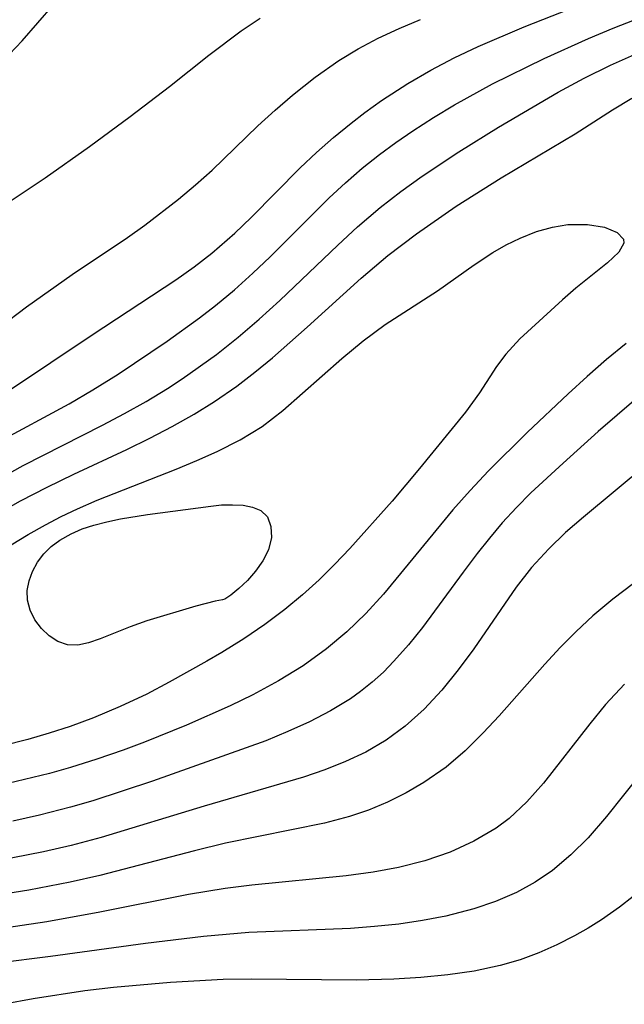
# Model space of a CAD drawing. Header units: metres. Extents: x 1073367 to 1082519, y 1569854 to 1574957.
# Tile 414 of 656: x 1077215 to 1077255, y 1573903 to 1573968. Entities that reach past the tile are written whole.
import ezdxf

# ---------------------------------------------------------------- set-up
doc = ezdxf.new("R2010")
doc.units = ezdxf.units.M
doc.layers.add('CGG_CurvaNivelLidar_v1', color=253, linetype='Continuous', lineweight=30)

msp = doc.modelspace()

# ---------------------------------------------------------------- linework, layer by layer
at = {"layer": 'CGG_CurvaNivelLidar_v1'}
for p, q in [((1077215.2788, 1573966.8694, 69.5), (1077217.3615, 1573969.2283, 69.5)), ((1077248.4191, 1573967.7926, 68), (1077252.6313, 1573969.4386, 68)), ((1077229.7402, 1573967.5156, 69), (1077230.9978, 1573968.3579, 69)), ((1077238.7885, 1573967.0334, 68.5), (1077240.172, 1573967.678, 68.5)), ((1077240.172, 1573967.678, 68.5), (1077241.5867, 1573968.2667, 68.5)), ((1077245.377, 1573966.496, 68), (1077248.4191, 1573967.7926, 68)), ((1077252.6606, 1573967.0262, 67.5), (1077254.2985, 1573967.7105, 67.5)), ((1077254.2985, 1573967.7105, 67.5), (1077255.6979, 1573968.2508, 67.5)), ((1077227.6157, 1573965.923, 69), (1077229.7402, 1573967.5156, 69)), ((1077237.4666, 1573966.3375, 68.5), (1077238.7885, 1573967.0334, 68.5)), ((1077249.7453, 1573965.7089, 67.5), (1077252.6606, 1573967.0262, 67.5)), ((1077214.0375, 1573965.5361, 69.5), (1077215.2788, 1573966.8694, 69.5)), ((1077243.8009, 1573965.7366, 68), (1077245.377, 1573966.496, 68)), ((1077225.0109, 1573963.8541, 69), (1077227.6157, 1573965.923, 69)), ((1077236.1899, 1573965.5702, 68.5), (1077237.4666, 1573966.3375, 68.5)), ((1077242.257, 1573964.9189, 68), (1077243.8009, 1573965.7366, 68)), ((1077254.1227, 1573965.2601, 67), (1077255.9024, 1573966.047, 67)), ((1077234.6317, 1573964.4777, 68.5), (1077236.1899, 1573965.5702, 68.5)), ((1077246.3268, 1573964.0296, 67.5), (1077249.7453, 1573965.7089, 67.5)), ((1077252.3769, 1573964.3983, 67), (1077254.1227, 1573965.2601, 67)), ((1077233.1392, 1573963.2894, 68.5), (1077234.6317, 1573964.4777, 68.5)), ((1077240.7487, 1573964.043, 68), (1077242.257, 1573964.9189, 68)), ((1077222.4221, 1573961.8664, 69), (1077225.0109, 1573963.8541, 69)), ((1077239.0067, 1573962.9171, 68), (1077240.7487, 1573964.043, 68)), ((1077243.8258, 1573962.6476, 67.5), (1077246.3268, 1573964.0296, 67.5)), ((1077250.6651, 1573963.4739, 67), (1077252.3769, 1573964.3983, 67)), ((1077231.9784, 1573962.2887, 68.5), (1077233.1392, 1573963.2894, 68.5)), ((1077246.7293, 1573961.179, 67), (1077250.6651, 1573963.4739, 67)), ((1077237.9147, 1573962.1344, 68), (1077239.0067, 1573962.9171, 68)), ((1077242.4326, 1573961.8089, 67.5), (1077243.8258, 1573962.6476, 67.5)), ((1077254.2596, 1573962.321, 66.5), (1077255.5165, 1573963.0805, 66.5)), ((1077219.7426, 1573959.898, 69), (1077222.4221, 1573961.8664, 69)), ((1077230.8489, 1573961.2521, 68.5), (1077231.9784, 1573962.2887, 68.5)), ((1077236.9956, 1573961.4284, 68), (1077237.9147, 1573962.1344, 68)), ((1077251.7831, 1573960.7386, 66.5), (1077254.2596, 1573962.321, 66.5)), ((1077227.8331, 1573958.3368, 68.5), (1077230.8489, 1573961.2521, 68.5)), ((1077235.8407, 1573960.4819, 68), (1077236.9956, 1573961.4284, 68)), ((1077241.0678, 1573960.9298, 67.5), (1077242.4326, 1573961.8089, 67.5)), ((1077244.0998, 1573959.549, 67), (1077246.7293, 1573961.179, 67)), ((1077239.9605, 1573960.1656, 67.5), (1077241.0678, 1573960.9298, 67.5)), ((1077246.8945, 1573957.8251, 66.5), (1077251.7831, 1573960.7386, 66.5)), ((1077216.8062, 1573957.8301, 69), (1077219.7426, 1573959.898, 69)), ((1077234.7201, 1573959.4982, 68), (1077235.8407, 1573960.4819, 68)), ((1077238.8799, 1573959.3668, 67.5), (1077239.9605, 1573960.1656, 67.5)), ((1077233.6357, 1573958.4786, 68), (1077234.7201, 1573959.4982, 68)), ((1077237.7355, 1573958.4534, 67.5), (1077238.8799, 1573959.3668, 67.5)), ((1077241.6944, 1573957.9428, 67), (1077244.0998, 1573959.549, 67)), ((1077226.7345, 1573957.3592, 68.5), (1077227.8331, 1573958.3368, 68.5)), ((1077230.4088, 1573955.2047, 68), (1077233.6357, 1573958.4786, 68)), ((1077236.6257, 1573957.4992, 67.5), (1077237.7355, 1573958.4534, 67.5)), ((1077240.2886, 1573956.9279, 67), (1077241.6944, 1573957.9428, 67)), ((1077213.9785, 1573955.9272, 69), (1077216.8062, 1573957.8301, 69)), ((1077225.6006, 1573956.4154, 68.5), (1077226.7345, 1573957.3592, 68.5)), ((1077235.5498, 1573956.5078, 67.5), (1077236.6257, 1573957.4992, 67.5)), ((1077243.9386, 1573955.9573, 66.5), (1077246.8945, 1573957.8251, 66.5)), ((1077238.9213, 1573955.8649, 67), (1077240.2886, 1573956.9279, 67)), ((1077223.3769, 1573954.7114, 68.5), (1077225.6006, 1573956.4154, 68.5)), ((1077231.6483, 1573952.6117, 67.5), (1077235.5498, 1573956.5078, 67.5)), ((1077237.4225, 1573954.5871, 67), (1077238.9213, 1573955.8649, 67)), ((1077241.3059, 1573954.1371, 66.5), (1077243.9386, 1573955.9573, 66.5)), ((1077222.2322, 1573953.8986, 68.5), (1077223.3769, 1573954.7114, 68.5)), ((1077229.3318, 1573954.1677, 68), (1077230.4088, 1573955.2047, 68)), ((1077250.2825, 1573954.5789, 66), (1077251.3039, 1573954.7458, 66)), ((1077251.3039, 1573954.7458, 66), (1077252.6104, 1573954.7568, 66)), ((1077252.6104, 1573954.7568, 66), (1077253.7267, 1573954.5643, 66)), ((1077227.8162, 1573952.8529, 68), (1077229.3318, 1573954.1677, 68)), ((1077236.1227, 1573953.3857, 67), (1077237.4225, 1573954.5871, 67)), ((1077239.4249, 1573952.6979, 66.5), (1077241.3059, 1573954.1371, 66.5)), ((1077248.1527, 1573953.8558, 66), (1077249.2281, 1573954.2806, 66)), ((1077249.2281, 1573954.2806, 66), (1077250.2825, 1573954.5789, 66)), ((1077253.7267, 1573954.5643, 66), (1077254.5583, 1573954.2225, 66)), ((1077254.5583, 1573954.2225, 66), (1077254.9868, 1573953.7716, 66)), ((1077218.5963, 1573951.4515, 68.5), (1077222.2322, 1573953.8986, 68.5)), ((1077232.2979, 1573949.7328, 67), (1077236.1227, 1573953.3857, 67)), ((1077246.346, 1573952.8926, 66), (1077247.2424, 1573953.4085, 66)), ((1077247.2424, 1573953.4085, 66), (1077248.1527, 1573953.8558, 66)), ((1077255.009, 1573953.5196, 66), (1077254.6644, 1573952.9171, 66)), ((1077254.9868, 1573953.7716, 66), (1077255.009, 1573953.5196, 66)), ((1077226.6381, 1573951.95, 68), (1077227.8162, 1573952.8529, 68)), ((1077245.1285, 1573952.0829, 66), (1077246.346, 1573952.8926, 66)), ((1077254.6644, 1573952.9171, 66), (1077253.9255, 1573952.2246, 66)), ((1077230.5147, 1573951.5321, 67.5), (1077231.6483, 1573952.6117, 67.5)), ((1077237.6591, 1573951.2183, 66.5), (1077239.4249, 1573952.6979, 66.5)), ((1077242.6974, 1573950.3612, 66), (1077245.1285, 1573952.0829, 66)), ((1077253.9255, 1573952.2246, 66), (1077251.8251, 1573950.5478, 66)), ((1077215.5715, 1573949.3241, 68.5), (1077218.5963, 1573951.4515, 68.5)), ((1077225.4209, 1573951.0949, 68), (1077226.6381, 1573951.95, 68)), ((1077229.3003, 1573950.4439, 67.5), (1077230.5147, 1573951.5321, 67.5)), ((1077219.8994, 1573947.4781, 68), (1077225.4209, 1573951.0949, 68)), ((1077234.0881, 1573947.9727, 66.5), (1077237.6591, 1573951.2183, 66.5)), ((1077228.0471, 1573949.4029, 67.5), (1077229.3003, 1573950.4439, 67.5)), ((1077239.2501, 1573948.1452, 66), (1077242.6974, 1573950.3612, 66)), ((1077251.8251, 1573950.5478, 66), (1077250.9409, 1573949.78, 66)), ((1077230.9384, 1573948.4986, 67), (1077232.2979, 1573949.7328, 67)), ((1077250.9409, 1573949.78, 66), (1077248.1386, 1573947.2011, 66)), ((1077213.8039, 1573947.9929, 68.5), (1077215.5715, 1573949.3241, 68.5)), ((1077227.0028, 1573948.5991, 67.5), (1077228.0471, 1573949.4029, 67.5)), ((1077224.8573, 1573947.0609, 67.5), (1077227.0028, 1573948.5991, 67.5)), ((1077229.546, 1573947.306, 67), (1077230.9384, 1573948.4986, 67)), ((1077231.8067, 1573945.9608, 66.5), (1077234.0881, 1573947.9727, 66.5)), ((1077237.8033, 1573947.0696, 66), (1077239.2501, 1573948.1452, 66)), ((1077214.4606, 1573943.8121, 68), (1077219.8994, 1573947.4781, 68)), ((1077221.6203, 1573944.8778, 67.5), (1077224.8573, 1573947.0609, 67.5)), ((1077228.1123, 1573946.169, 67), (1077229.546, 1573947.306, 67)), ((1077236.3972, 1573945.9138, 66), (1077237.8033, 1573947.0696, 66)), ((1077248.1386, 1573947.2011, 66), (1077247.2002, 1573946.1993, 66)), ((1077255.1619, 1573946.8903, 66.5), (1077253.8465, 1573945.8334, 66.5)), ((1077225.8558, 1573944.5692, 67), (1077228.1123, 1573946.169, 67)), ((1077230.6427, 1573944.9991, 66.5), (1077231.8067, 1573945.9608, 66.5)), ((1077232.4947, 1573942.4798, 66), (1077236.3972, 1573945.9138, 66)), ((1077247.2002, 1573946.1993, 66), (1077246.6022, 1573945.3905, 66)), ((1077253.8465, 1573945.8334, 66.5), (1077252.576, 1573944.7224, 66.5)), ((1077229.457, 1573944.081, 66.5), (1077230.6427, 1573944.9991, 66.5)), ((1077246.6022, 1573945.3905, 66), (1077245.4675, 1573943.6461, 66)), ((1077219.9626, 1573943.8429, 67.5), (1077221.6203, 1573944.8778, 67.5)), ((1077224.8707, 1573943.9297, 67), (1077225.8558, 1573944.5692, 67)), ((1077252.576, 1573944.7224, 66.5), (1077251.3318, 1573943.579, 66.5)), ((1077218.386, 1573942.9282, 67.5), (1077219.9626, 1573943.8429, 67.5)), ((1077223.468, 1573943.0805, 67), (1077224.8707, 1573943.9297, 67)), ((1077227.9904, 1573943.0629, 66.5), (1077229.457, 1573944.081, 66.5)), ((1077245.4675, 1573943.6461, 66), (1077244.5385, 1573942.3649, 66)), ((1077222.0376, 1573942.2749, 67), (1077223.468, 1573943.0805, 67)), ((1077226.6352, 1573942.2334, 66.5), (1077227.9904, 1573943.0629, 66.5)), ((1077251.3318, 1573943.579, 66.5), (1077248.6094, 1573941.0166, 66.5)), ((1077255.809, 1573943.2369, 67), (1077253.2995, 1573941.0831, 67)), ((1077212.1648, 1573939.5504, 67.5), (1077218.386, 1573942.9282, 67.5)), ((1077231.1224, 1573941.4168, 66), (1077232.4947, 1573942.4798, 66)), ((1077244.5385, 1573942.3649, 66), (1077241.5236, 1573938.6572, 66)), ((1077220.5856, 1573941.5057, 67), (1077222.0376, 1573942.2749, 67)), ((1077225.1861, 1573941.4191, 66.5), (1077226.6352, 1573942.2334, 66.5)), ((1077215.3599, 1573938.8444, 67), (1077220.5856, 1573941.5057, 67)), ((1077223.7041, 1573940.6442, 66.5), (1077225.1861, 1573941.4191, 66.5)), ((1077229.6853, 1573940.5418, 66), (1077231.1224, 1573941.4168, 66)), ((1077253.2995, 1573941.0831, 67), (1077250.9851, 1573939.0139, 67)), ((1077222.1959, 1573939.9046, 66.5), (1077223.7041, 1573940.6442, 66.5)), ((1077228.1539, 1573939.7748, 66), (1077229.6853, 1573940.5418, 66)), ((1077248.6094, 1573941.0166, 66.5), (1077246.0728, 1573938.5047, 66.5)), ((1077258.6953, 1573940.7427, 67.5), (1077252.3279, 1573935.4462, 67.5)), ((1077218.6938, 1573938.2821, 66.5), (1077222.1959, 1573939.9046, 66.5)), ((1077226.8244, 1573939.1782, 66), (1077228.1539, 1573939.7748, 66)), ((1077225.4629, 1573938.6091, 66), (1077226.8244, 1573939.1782, 66)), ((1077212.0141, 1573936.9962, 67), (1077215.3599, 1573938.8444, 67)), ((1077220.2311, 1573936.5546, 66), (1077225.4629, 1573938.6091, 66)), ((1077241.5236, 1573938.6572, 66), (1077239.711, 1573936.4995, 66)), ((1077246.0728, 1573938.5047, 66.5), (1077244.8521, 1573937.2039, 66.5)), ((1077250.9851, 1573939.0139, 67), (1077248.868, 1573937.0429, 67)), ((1077216.9312, 1573937.4276, 66.5), (1077218.6938, 1573938.2821, 66.5)), ((1077215.1891, 1573936.5268, 66.5), (1077216.9312, 1573937.4276, 66.5)), ((1077244.8521, 1573937.2039, 66.5), (1077243.7189, 1573935.921, 66.5)), ((1077212.3167, 1573934.9077, 66.5), (1077215.1891, 1573936.5268, 66.5)), ((1077218.935, 1573935.9902, 66), (1077220.2311, 1573936.5546, 66)), ((1077239.711, 1573936.4995, 66), (1077236.907, 1573933.3655, 66)), ((1077248.868, 1573937.0429, 67), (1077247.9052, 1573936.0691, 67)), ((1077217.8681, 1573935.4832, 66), (1077218.935, 1573935.9902, 66)), ((1077223.5685, 1573935.608, 65.5), (1077227.7385, 1573936.1772, 65.5)), ((1077227.7385, 1573936.1772, 65.5), (1077228.4502, 1573936.2437, 65.5)), ((1077228.4502, 1573936.2437, 65.5), (1077229.1792, 1573936.2654, 65.5)), ((1077229.1792, 1573936.2654, 65.5), (1077229.8678, 1573936.2239, 65.5)), ((1077229.8678, 1573936.2239, 65.5), (1077230.4974, 1573936.1028, 65.5)), ((1077230.4974, 1573936.1028, 65.5), (1077231.043, 1573935.8784, 65.5)), ((1077231.043, 1573935.8784, 65.5), (1077231.473, 1573935.4522, 65.5)), ((1077243.7189, 1573935.921, 66.5), (1077239.1371, 1573930.3705, 66.5)), ((1077247.9052, 1573936.0691, 67), (1077246.9781, 1573935.0623, 67)), ((1077216.8209, 1573934.9426, 66), (1077217.8681, 1573935.4832, 66)), ((1077220.8858, 1573935.1401, 65.5), (1077221.7685, 1573935.3205, 65.5)), ((1077221.7685, 1573935.3205, 65.5), (1077223.5685, 1573935.608, 65.5)), ((1077231.473, 1573935.4522, 65.5), (1077231.7091, 1573934.8356, 65.5)), ((1077252.3279, 1573935.4462, 67.5), (1077251.1564, 1573934.4272, 67.5)), ((1077215.6742, 1573934.2981, 66), (1077216.8209, 1573934.9426, 66)), ((1077218.5286, 1573934.351, 65.5), (1077219.2574, 1573934.6633, 65.5)), ((1077219.2574, 1573934.6633, 65.5), (1077220.0255, 1573934.9186, 65.5)), ((1077220.0255, 1573934.9186, 65.5), (1077220.8858, 1573935.1401, 65.5)), ((1077231.7091, 1573934.8356, 65.5), (1077231.7364, 1573934.0949, 65.5)), ((1077246.9781, 1573935.0623, 67), (1077246.1259, 1573934.0637, 67)), ((1077214.5562, 1573933.6173, 66), (1077215.6742, 1573934.2981, 66)), ((1077217.2121, 1573933.5022, 65.5), (1077217.7783, 1573933.9256, 65.5)), ((1077217.7783, 1573933.9256, 65.5), (1077218.5286, 1573934.351, 65.5)), ((1077231.7364, 1573934.0949, 65.5), (1077231.5435, 1573933.2962, 65.5)), ((1077246.1259, 1573934.0637, 67), (1077245.3086, 1573933.0375, 67)), ((1077251.1564, 1573934.4272, 67.5), (1077250.0377, 1573933.3606, 67.5)), ((1077216.7193, 1573933.0197, 65.5), (1077217.2121, 1573933.5022, 65.5)), ((1077231.5435, 1573933.2962, 65.5), (1077231.1835, 1573932.5703, 65.5)), ((1077236.907, 1573933.3655, 66), (1077235.9332, 1573932.3314, 66)), ((1077250.0377, 1573933.3606, 67.5), (1077248.9083, 1573932.1166, 67.5)), ((1077216.301, 1573932.4614, 65.5), (1077216.7193, 1573933.0197, 65.5)), ((1077245.3086, 1573933.0375, 67), (1077244.3928, 1573931.814, 67)), ((1077215.976, 1573931.8593, 65.5), (1077216.301, 1573932.4614, 65.5)), ((1077231.1835, 1573932.5703, 65.5), (1077230.6991, 1573931.8807, 65.5)), ((1077235.9332, 1573932.3314, 66), (1077234.8939, 1573931.3102, 66)), ((1077248.9083, 1573932.1166, 67.5), (1077247.9007, 1573930.8263, 67.5)), ((1077215.7474, 1573931.2322, 65.5), (1077215.976, 1573931.8593, 65.5)), ((1077230.6991, 1573931.8807, 65.5), (1077230.1497, 1573931.2583, 65.5)), ((1077234.8939, 1573931.3102, 66), (1077233.7939, 1573930.3128, 66)), ((1077244.3928, 1573931.814, 67), (1077241.7141, 1573928.1666, 67)), ((1077215.6258, 1573930.5972, 65.5), (1077215.7474, 1573931.2322, 65.5)), ((1077229.5941, 1573930.7324, 65.5), (1077229.0499, 1573930.2986, 65.5)), ((1077230.1497, 1573931.2583, 65.5), (1077229.5941, 1573930.7324, 65.5)), ((1077247.9007, 1573930.8263, 67.5), (1077245.0886, 1573926.755, 67.5)), ((1077255.6411, 1573931.0562, 68), (1077254.2668, 1573930.0261, 68)), ((1077215.6305, 1573929.9713, 65.5), (1077215.6258, 1573930.5972, 65.5)), ((1077228.5, 1573929.9932, 65.5), (1077228.033, 1573929.9031, 65.5)), ((1077228.6561, 1573930.0408, 65.5), (1077228.5, 1573929.9932, 65.5)), ((1077229.0499, 1573930.2986, 65.5), (1077228.6561, 1573930.0408, 65.5)), ((1077233.7939, 1573930.3128, 66), (1077232.6348, 1573929.3514, 66)), ((1077239.1371, 1573930.3705, 66.5), (1077237.9641, 1573929.0882, 66.5)), ((1077254.2668, 1573930.0261, 68), (1077252.9475, 1573928.9267, 68)), ((1077215.8059, 1573929.2959, 65.5), (1077215.6305, 1573929.9713, 65.5)), ((1077226.7545, 1573929.5632, 65.5), (1077223.5264, 1573928.6118, 65.5)), ((1077228.033, 1573929.9031, 65.5), (1077226.7545, 1573929.5632, 65.5)), ((1077232.6348, 1573929.3514, 66), (1077231.3007, 1573928.3532, 66)), ((1077216.1283, 1573928.6655, 65.5), (1077215.8059, 1573929.2959, 65.5)), ((1077237.9641, 1573929.0882, 66.5), (1077236.7066, 1573927.8695, 66.5)), ((1077252.9475, 1573928.9267, 68), (1077251.8531, 1573927.9073, 68)), ((1077216.56, 1573928.0955, 65.5), (1077216.1283, 1573928.6655, 65.5)), ((1077217.0736, 1573927.6082, 65.5), (1077216.56, 1573928.0955, 65.5)), ((1077222.4071, 1573928.205, 65.5), (1077220.4344, 1573927.4168, 65.5)), ((1077223.5264, 1573928.6118, 65.5), (1077222.4071, 1573928.205, 65.5)), ((1077231.3007, 1573928.3532, 66), (1077229.9097, 1573927.4088, 66)), ((1077241.7141, 1573928.1666, 67), (1077240.7914, 1573927.0228, 67)), ((1077217.65, 1573927.2356, 65.5), (1077217.0736, 1573927.6082, 65.5)), ((1077220.4344, 1573927.4168, 65.5), (1077219.663, 1573927.1515, 65.5)), ((1077229.9097, 1573927.4088, 66), (1077228.4735, 1573926.5151, 66)), ((1077236.7066, 1573927.8695, 66.5), (1077235.3704, 1573926.7441, 66.5)), ((1077251.8531, 1573927.9073, 68), (1077250.8014, 1573926.8406, 68)), ((1077218.2774, 1573927.0223, 65.5), (1077217.65, 1573927.2356, 65.5)), ((1077218.9529, 1573927.0065, 65.5), (1077218.2774, 1573927.0223, 65.5)), ((1077219.663, 1573927.1515, 65.5), (1077218.9529, 1573927.0065, 65.5)), ((1077235.3704, 1573926.7441, 66.5), (1077233.8259, 1573925.6365, 66.5)), ((1077240.7914, 1573927.0228, 67), (1077239.8264, 1573925.9333, 67)), ((1077245.0886, 1573926.755, 67.5), (1077244.0717, 1573925.3598, 67.5)), ((1077250.8014, 1573926.8406, 68), (1077249.7826, 1573925.7407, 68)), ((1077228.4735, 1573926.5151, 66), (1077227.4781, 1573925.9353, 66)), ((1077227.4781, 1573925.9353, 66), (1077225.0006, 1573924.5504, 66)), ((1077233.8259, 1573925.6365, 66.5), (1077232.2026, 1573924.6338, 66.5)), ((1077239.8264, 1573925.9333, 67), (1077239.1291, 1573925.2238, 67)), ((1077249.7826, 1573925.7407, 68), (1077246.7768, 1573922.3395, 68)), ((1077239.1291, 1573925.2238, 67), (1077238.3985, 1573924.5564, 67)), ((1077244.0717, 1573925.3598, 67.5), (1077242.9934, 1573924.0258, 67.5)), ((1077225.0006, 1573924.5504, 66), (1077223.5066, 1573923.7644, 66)), ((1077232.2026, 1573924.6338, 66.5), (1077230.5175, 1573923.7194, 66.5)), ((1077238.3985, 1573924.5564, 67), (1077237.6197, 1573923.9326, 67)), ((1077255.0521, 1573924.4186, 68.5), (1077253.795, 1573923.0733, 68.5)), ((1077223.5066, 1573923.7644, 66), (1077221.7669, 1573922.9406, 66)), ((1077230.5175, 1573923.7194, 66.5), (1077229.0106, 1573922.9856, 66.5)), ((1077237.6197, 1573923.9326, 67), (1077236.9495, 1573923.4602, 67)), ((1077242.9934, 1573924.0258, 67.5), (1077241.8271, 1573922.7764, 67.5)), ((1077221.7669, 1573922.9406, 66), (1077219.9864, 1573922.1966, 66)), ((1077229.0106, 1573922.9856, 66.5), (1077226.1304, 1573921.7128, 66.5)), ((1077236.9495, 1573923.4602, 67), (1077235.6373, 1573922.6585, 67)), ((1077253.795, 1573923.0733, 68.5), (1077252.7502, 1573921.8127, 68.5)), ((1077219.9864, 1573922.1966, 66), (1077218.4487, 1573921.6317, 66)), ((1077235.6373, 1573922.6585, 67), (1077234.2599, 1573921.9412, 67)), ((1077241.8271, 1573922.7764, 67.5), (1077240.5623, 1573921.6455, 67.5)), ((1077246.7768, 1573922.3395, 68), (1077245.7134, 1573921.2026, 68)), ((1077218.4487, 1573921.6317, 66), (1077217.0645, 1573921.1836, 66)), ((1077226.1304, 1573921.7128, 66.5), (1077223.3569, 1573920.5972, 66.5)), ((1077234.2599, 1573921.9412, 67), (1077232.832, 1573921.2909, 67)), ((1077240.5623, 1573921.6455, 67.5), (1077239.3055, 1573920.735, 67.5)), ((1077252.7502, 1573921.8127, 68.5), (1077249.6875, 1573917.8885, 68.5)), ((1077217.0645, 1573921.1836, 66), (1077215.6653, 1573920.7819, 66)), ((1077232.832, 1573921.2909, 67), (1077231.3654, 1573920.6945, 67)), ((1077245.7134, 1573921.2026, 68), (1077244.5224, 1573920.0316, 68)), ((1077215.6653, 1573920.7819, 66), (1077214.0042, 1573920.3657, 66)), ((1077223.3569, 1573920.5972, 66.5), (1077221.9543, 1573920.0742, 66.5)), ((1077231.3654, 1573920.6945, 67), (1077223.8942, 1573918.025, 67)), ((1077239.3055, 1573920.735, 67.5), (1077237.9637, 1573919.9474, 67.5)), ((1077221.9543, 1573920.0742, 66.5), (1077220.2217, 1573919.4718, 66.5)), ((1077237.9637, 1573919.9474, 67.5), (1077236.6387, 1573919.3169, 67.5)), ((1077244.5224, 1573920.0316, 68), (1077243.2652, 1573918.9576, 68)), ((1077220.2217, 1573919.4718, 66.5), (1077218.4724, 1573918.9208, 66.5)), ((1077236.6387, 1573919.3169, 67.5), (1077235.2623, 1573918.7712, 67.5)), ((1077243.2652, 1573918.9576, 68), (1077241.8023, 1573917.9355, 68)), ((1077217.1014, 1573918.5347, 66.5), (1077214.3324, 1573917.8692, 66.5)), ((1077218.4724, 1573918.9208, 66.5), (1077217.1014, 1573918.5347, 66.5)), ((1077235.2623, 1573918.7712, 67.5), (1077233.8471, 1573918.2899, 67.5)), ((1077256.0935, 1573918.501, 69), (1077253.8569, 1573915.6938, 69)), ((1077223.8942, 1573918.025, 67), (1077219.9543, 1573916.7354, 67)), ((1077233.8471, 1573918.2899, 67.5), (1077227.2912, 1573916.3811, 67.5)), ((1077241.8023, 1573917.9355, 68), (1077240.6276, 1573917.2479, 68)), ((1077249.6875, 1573917.8885, 68.5), (1077248.601, 1573916.6683, 68.5)), ((1077240.6276, 1573917.2479, 68), (1077239.4079, 1573916.6381, 68)), ((1077219.9543, 1573916.7354, 67), (1077218.4701, 1573916.3026, 67)), ((1077227.2912, 1573916.3811, 67.5), (1077220.5051, 1573914.3145, 67.5)), ((1077239.4079, 1573916.6381, 68), (1077238.1461, 1573916.112, 68)), ((1077248.601, 1573916.6683, 68.5), (1077247.4289, 1573915.5695, 68.5)), ((1077216.4385, 1573915.7772, 67), (1077214.6632, 1573915.3779, 67)), ((1077218.4701, 1573916.3026, 67), (1077216.4385, 1573915.7772, 67)), ((1077238.1461, 1573916.112, 68), (1077236.8904, 1573915.6885, 68)), ((1077235.2394, 1573915.2504, 68), (1077228.7177, 1573913.9311, 68)), ((1077236.8904, 1573915.6885, 68), (1077235.2394, 1573915.2504, 68)), ((1077247.4289, 1573915.5695, 68.5), (1077246.5819, 1573914.9288, 68.5)), ((1077253.8569, 1573915.6938, 69), (1077252.6446, 1573914.2969, 69)), ((1077246.5819, 1573914.9288, 68.5), (1077245.1085, 1573914.0562, 68.5)), ((1077218.5166, 1573913.7811, 67.5), (1077216.6871, 1573913.3543, 67.5)), ((1077220.5051, 1573914.3145, 67.5), (1077218.5166, 1573913.7811, 67.5)), ((1077228.7177, 1573913.9311, 68), (1077226.6589, 1573913.4342, 68)), ((1077245.1085, 1573914.0562, 68.5), (1077243.5263, 1573913.3485, 68.5)), ((1077252.6446, 1573914.2969, 69), (1077251.5102, 1573913.1637, 69)), ((1077216.6871, 1573913.3543, 67.5), (1077213.334, 1573912.7019, 67.5)), ((1077226.6589, 1573913.4342, 68), (1077220.4227, 1573911.8107, 68)), ((1077243.5263, 1573913.3485, 68.5), (1077241.8615, 1573912.7794, 68.5)), ((1077251.5102, 1573913.1637, 69), (1077250.2898, 1573912.1424, 69)), ((1077241.8615, 1573912.7794, 68.5), (1077240.1337, 1573912.3331, 68.5)), ((1077220.4227, 1573911.8107, 68), (1077218.46, 1573911.3703, 68)), ((1077238.4594, 1573912.0157, 68.5), (1077236.6658, 1573911.7707, 68.5)), ((1077240.1337, 1573912.3331, 68.5), (1077238.4594, 1573912.0157, 68.5)), ((1077250.2898, 1573912.1424, 69), (1077249.1372, 1573911.3577, 69)), ((1077258.1493, 1573912.4258, 69.5), (1077254.7142, 1573909.7186, 69.5)), ((1077218.46, 1573911.3703, 68), (1077215.7301, 1573910.8434, 68)), ((1077230.4545, 1573911.1659, 68.5), (1077228.6956, 1573910.9515, 68.5)), ((1077236.6658, 1573911.7707, 68.5), (1077230.4545, 1573911.1659, 68.5)), ((1077249.1372, 1573911.3577, 69), (1077247.9156, 1573910.6856, 69)), ((1077215.7301, 1573910.8434, 68), (1077211.8801, 1573910.2161, 68)), ((1077226.2699, 1573910.5532, 68.5), (1077220.4174, 1573909.3755, 68.5)), ((1077228.6956, 1573910.9515, 68.5), (1077226.2699, 1573910.5532, 68.5)), ((1077247.9156, 1573910.6856, 69), (1077246.5379, 1573910.0902, 69)), ((1077246.5379, 1573910.0902, 69), (1077245.1033, 1573909.6058, 69)), ((1077220.4174, 1573909.3755, 68.5), (1077216.9222, 1573908.7551, 68.5)), ((1077245.1033, 1573909.6058, 69), (1077243.253, 1573909.129, 69)), ((1077254.7142, 1573909.7186, 69.5), (1077253.529, 1573908.8802, 69.5)), ((1077216.9222, 1573908.7551, 68.5), (1077213.0916, 1573908.1735, 68.5)), ((1077240.14, 1573908.5995, 69), (1077238.5525, 1573908.4306, 69)), ((1077241.709, 1573908.8298, 69), (1077240.14, 1573908.5995, 69)), ((1077243.253, 1573909.129, 69), (1077241.709, 1573908.8298, 69)), ((1077253.529, 1573908.8802, 69.5), (1077252.6489, 1573908.3262, 69.5)), ((1077230.2486, 1573908.0314, 69), (1077227.2628, 1573907.7868, 69)), ((1077236.9589, 1573908.3164, 69), (1077230.2486, 1573908.0314, 69)), ((1077238.5525, 1573908.4306, 69), (1077236.9589, 1573908.3164, 69)), ((1077252.6489, 1573908.3262, 69.5), (1077251.745, 1573907.8123, 69.5)), ((1077223.4254, 1573907.3162, 69), (1077217.1629, 1573906.4627, 69)), ((1077227.2628, 1573907.7868, 69), (1077223.4254, 1573907.3162, 69)), ((1077251.745, 1573907.8123, 69.5), (1077250.5789, 1573907.2204, 69.5)), ((1077249.382, 1573906.6948, 69.5), (1077248.1543, 1573906.2447, 69.5)), ((1077250.5789, 1573907.2204, 69.5), (1077249.382, 1573906.6948, 69.5)), ((1077217.1629, 1573906.4627, 69), (1077209.557, 1573905.4893, 69)), ((1077248.1543, 1573906.2447, 69.5), (1077246.8409, 1573905.8646, 69.5)), ((1077245.1257, 1573905.5006, 69.5), (1077243.3764, 1573905.2447, 69.5)), ((1077246.8409, 1573905.8646, 69.5), (1077245.1257, 1573905.5006, 69.5)), ((1077225.0852, 1573904.7389, 69.5), (1077221.3097, 1573904.4046, 69.5)), ((1077228.5579, 1573904.9311, 69.5), (1077225.0852, 1573904.7389, 69.5)), ((1077230.423, 1573904.9663, 69.5), (1077228.5579, 1573904.9311, 69.5)), ((1077237.3445, 1573904.9038, 69.5), (1077230.423, 1573904.9663, 69.5)), ((1077239.8116, 1573904.9643, 69.5), (1077237.3445, 1573904.9038, 69.5)), ((1077241.6026, 1573905.0721, 69.5), (1077239.8116, 1573904.9643, 69.5)), ((1077243.3764, 1573905.2447, 69.5), (1077241.6026, 1573905.0721, 69.5)), ((1077219.4324, 1573904.1841, 69.5), (1077216.0201, 1573903.6713, 69.5)), ((1077221.3097, 1573904.4046, 69.5), (1077219.4324, 1573904.1841, 69.5)), ((1077216.0201, 1573903.6713, 69.5), (1077214.0984, 1573903.3046, 69.5))]:
    msp.add_line(p, q, dxfattribs=at)

doc.saveas('drawing.dxf')
